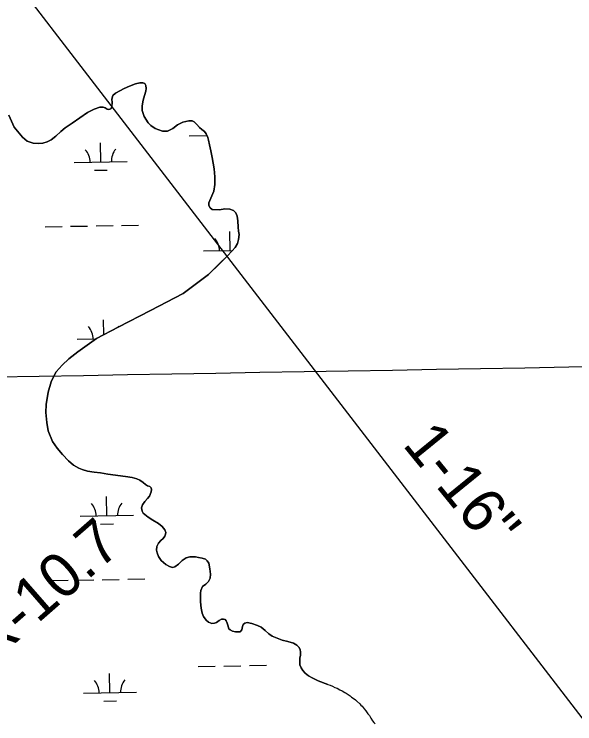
# Model space of a CAD drawing. Extents: x 3892998 to 3931244, y 278583 to 304547.
# Drawn here: x 3914880 to 3915934, y 289726 to 291060 of the extents above; entities that cross this region are included whole.
import ezdxf

# ---------------------------------------------------------------- set-up
doc = ezdxf.new("R2010")
doc.units = 0
for name, color, linetype in [('V-GRID-MAJR', 7, 'Continuous'), ('V-RIVR-EDGE', 7, 'Continuous'), ('V-RIVR-RANG-IDEN', 7, 'Continuous'), ('V-TOPO-SHOR', 7, 'Continuous'), ('V-UTIL-IDEN', 7, 'Continuous'), ('V-UTIL-LINE', 7, 'Continuous'), ('V-WETL-SWMP', 7, 'Continuous')]:
    doc.layers.add(name, color=color, linetype=linetype)

msp = doc.modelspace()

# ---------------------------------------------------------------- linework, layer by layer
at = {"layer": 'V-GRID-MAJR'}
msp.add_spline([(3897162.9, 290075.2), (3902475.5, 290165.2), (3907788.2, 290256), (3913100.9, 290347.6), (3918413.5, 290440), (3923726.1, 290533.1), (3929038.7, 290627)], degree=3, dxfattribs=at)
at = {"layer": 'V-RIVR-EDGE'}
msp.add_spline([(3913781, 290589.5), (3913799.1, 290570.6), (3913822.3, 290545.9), (3913834.5, 290526), (3913844.2, 290511.3), (3913852.9, 290502.3), (3913871.6, 290480.6), (3913889, 290463.2), (3913900.4, 290443.7), (3913912.9, 290425.5), (3913936.9, 290397.6), (3913955.6, 290378.1), (3913977.8, 290352.6), (3913994.1, 290327.5), (3914016.3, 290296.8), (3914036.1, 290274.5), (3914055.2, 290244.5), (3914064.9, 290220.5), (3914103.3, 290142.1), (3914120.3, 290106.5), (3914139, 290073.4), (3914155.3, 290049.3), (3914170.6, 290031.5), (3914200.4, 289990.7), (3914235.5, 289947.1), (3914261.5, 289911.2), (3914286.5, 289877.4), (3914313.2, 289840.1), (3914336.4, 289806.3), (3914349.6, 289786), (3914375.3, 289751.2), (3914395.7, 289725.4), (3914439.8, 289677.9), (3914471.4, 289643.4), (3914507.5, 289604.3), (3914554.7, 289546.7), (3914583.5, 289515), (3914618.9, 289470.3), (3914642.5, 289441.7), (3914696, 289378.6), (3914731.4, 289337.8), (3914757.4, 289307.8), (3914791.8, 289266.3), (3914814, 289240.1), (3914843.8, 289203.8), (3914862.6, 289182.9), (3914891.7, 289150.8), (3914929.6, 289103.4), (3914947.6, 289081), (3914975.4, 289049.6), (3915002.1, 289021.4)], degree=3, dxfattribs=at)
at = {"layer": 'V-TOPO-SHOR'}
for points in [[(3915127.2, 290175.7), (3915122.6, 290179.3), (3915116.1, 290184), (3915110.9, 290186.2), (3915101.7, 290188.6), (3915089.5, 290190.8), (3915056.2, 290195.1), (3915042.3, 290197.6), (3915030.2, 290198.6), (3915018.1, 290200.5), (3915007.8, 290203.8), (3915001.4, 290206.1), (3914991.2, 290211.9), (3914982.1, 290220.1), (3914970.7, 290232.1), (3914961.1, 290243.6), (3914951.8, 290256.6), (3914943.8, 290276.7), (3914941.3, 290292.1), (3914939.6, 290311.1), (3914940.3, 290326.3), (3914943.6, 290349.4), (3914949.5, 290368.5), (3914953.6, 290378.2), (3914959.1, 290387.3), (3914970, 290399.7), (3914983, 290411.7), (3914999.4, 290424.9), (3915034.9, 290450.3), (3915075.7, 290471.7), (3915136.5, 290502.7), (3915197.8, 290534.6), (3915245.6, 290570.7), (3915266.1, 290590.7), (3915280.7, 290604.9), (3915289.6, 290614.8), (3915295.4, 290621.2), (3915299.8, 290628.5), (3915302.1, 290636.4), (3915303.1, 290645.9), (3915302, 290651.7), (3915301.4, 290659.5), (3915300.6, 290671.4), (3915299.4, 290680), (3915296.6, 290686.5), (3915292.1, 290690.9), (3915285.3, 290693.3), (3915275.9, 290693.6), (3915266.1, 290692.2), (3915252.5, 290692.8), (3915248.6, 290695.8), (3915246, 290700), (3915245.9, 290705.2), (3915255.2, 290726.8), (3915257.4, 290739.9), (3915257.6, 290754), (3915255.8, 290769), (3915252.3, 290790.3), (3915249.8, 290802.8), (3915247.5, 290814.1), (3915245.4, 290822.8), (3915244, 290828.3), (3915241.3, 290835.1), (3915237.8, 290839.4), (3915232.8, 290843.3), (3915228.6, 290846.9), (3915223.2, 290852.4), (3915218.6, 290857.4), (3915214.5, 290859.1), (3915208.3, 290859.4), (3915197.3, 290856.9), (3915187.4, 290852), (3915178.1, 290845.2), (3915168.4, 290839.9), (3915158.9, 290840), (3915145.4, 290844.7), (3915137.2, 290850.4), (3915131.7, 290855.5), (3915124.1, 290867.7), (3915120.8, 290878.5), (3915120.9, 290887.7), (3915122.5, 290898.4), (3915124.8, 290907), (3915127.4, 290915), (3915128.3, 290920.1), (3915127.5, 290925.9), (3915125.5, 290929.6), (3915121.7, 290930.9), (3915116.5, 290930.5), (3915108, 290928.6), (3915096.7, 290924.6), (3915086.9, 290920.1), (3915070.3, 290911.4), (3915065.6, 290907.1), (3915063.9, 290899.9), (3915064.3, 290893.9), (3915063.3, 290886), (3915062.2, 290882.5), (3915061.8, 290882.1), (3915057.9, 290880.9), (3915055.1, 290881)], [(3915055.1, 290881), (3915050.9, 290883.6), (3915047.5, 290885.1), (3915040.8, 290884.8), (3915030.4, 290881.5), (3915017.8, 290875), (3914988.9, 290855.2), (3914975.7, 290846.3), (3914967.6, 290839.2), (3914958.1, 290830.5), (3914949.5, 290823.8), (3914941.8, 290819.6), (3914933.8, 290817.6), (3914926.2, 290816.6), (3914915.7, 290817.3), (3914904.4, 290821.3), (3914895.6, 290828.9), (3914880, 290847.7), (3914869.7, 290870.1)], [(3915470.1, 289799.5), (3915451.4, 289806.3), (3915440.5, 289811.8), (3915433.3, 289816.1), (3915427.1, 289820.7), (3915422.6, 289825.7), (3915419.5, 289830.7), (3915417.3, 289836.3), (3915416.9, 289844.1), (3915417.4, 289849.5), (3915418.3, 289854.2), (3915418.5, 289860.6), (3915417.5, 289865.4), (3915415.1, 289869.6), (3915411.3, 289873.7), (3915405.1, 289877.1), (3915394.6, 289880.1), (3915384.1, 289883.2), (3915365.1, 289890.5), (3915358.8, 289894.8), (3915352.2, 289901), (3915344.7, 289907.2), (3915337.8, 289910.4), (3915326.9, 289914.3), (3915317.8, 289916.2), (3915313.7, 289915.1), (3915310.8, 289912.5), (3915309.4, 289908.5), (3915308, 289902.1), (3915305.1, 289898.5), (3915296.2, 289898.5), (3915290.4, 289899.8), (3915286.3, 289902.1), (3915283.9, 289904.5), (3915281.8, 289911.1), (3915280, 289916.8), (3915278.8, 289919.5), (3915276.5, 289921.7), (3915273.7, 289922.5), (3915270.1, 289922.2), (3915265.2, 289919.9), (3915260.4, 289916.4), (3915256.5, 289914.6), (3915251.7, 289914.3), (3915245.4, 289916.7), (3915240.8, 289920.5), (3915236, 289927.1), (3915233.2, 289933.8), (3915231.4, 289943.3), (3915230.2, 289955.1), (3915230.5, 289971.5), (3915231.1, 289976.2), (3915234.2, 289983.5), (3915240.1, 289988.1), (3915245.6, 289993.1), (3915248.4, 289999.6), (3915249.3, 290006.8), (3915248.2, 290016.8), (3915245.8, 290027.7), (3915243.1, 290031.8), (3915239.5, 290035), (3915233.3, 290037.3), (3915226.8, 290038.5), (3915220.7, 290039.3), (3915210.4, 290039.6), (3915203.6, 290037.5), (3915195.9, 290032.4), (3915189.1, 290026), (3915182.1, 290020.5), (3915177.9, 290019.8), (3915171.8, 290021.6), (3915165, 290025.4), (3915156.6, 290032.7), (3915151.2, 290040.5), (3915148.6, 290046.9), (3915147.7, 290051.8), (3915148.3, 290058.9), (3915151.2, 290065.1), (3915155.6, 290070.4), (3915160.2, 290074.1), (3915163.5, 290078.6), (3915164.8, 290082.3), (3915165.2, 290085.2), (3915163.4, 290090.4), (3915158.2, 290096.4), (3915151.3, 290102.3), (3915141, 290108.7), (3915131.9, 290114.1), (3915122.8, 290121.7), (3915120.5, 290125.4), (3915119.4, 290131.4), (3915121.1, 290137.3), (3915125.5, 290143.6), (3915130.6, 290149.1), (3915134.4, 290153.9), (3915137.6, 290161.5), (3915138.2, 290166), (3915137.3, 290169.6), (3915135.2, 290171.6), (3915130.8, 290173.3), (3915127.2, 290175.7)], [(3915470.1, 289799.5), (3915474.1, 289798), (3915478.4, 289796.4), (3915483.1, 289794), (3915487.4, 289792.9), (3915492.5, 289789.7), (3915496.9, 289787.4), (3915501.6, 289784.6), (3915504.4, 289783), (3915508.3, 289780.7), (3915511.8, 289778.3), (3915514.6, 289776), (3915517.3, 289773.6), (3915521.7, 289770.8), (3915524.4, 289768.5), (3915529.9, 289763), (3915531.9, 289760.6), (3915534.3, 289758.7), (3915538.2, 289753.5), (3915541.3, 289750), (3915545.3, 289744.5), (3915548, 289741), (3915550.4, 289736.2), (3915553.9, 289731.5), (3915556.3, 289728.4), (3915558.7, 289725.6)]]:
    msp.add_lwpolyline(points, dxfattribs=at)
at = {"layer": 'V-UTIL-LINE'}
msp.add_lwpolyline([(3906680.9, 302363.5), (3908344.9, 300090), (3912732.6, 293653.7), (3913646.8, 292726.8), (3916248.7, 289346), (3918159.9, 287579.4), (3921518.3, 284435.1)], dxfattribs=at)
at = {"layer": 'V-WETL-SWMP'}
for p, q in [((3915086.9, 290920.1), (3915096.7, 290924.6)), ((3915096.7, 290924.6), (3915108, 290928.6)), ((3915108, 290928.6), (3915116.5, 290930.5)), ((3915116.5, 290930.5), (3915121.7, 290930.9)), ((3915121.7, 290930.9), (3915125.5, 290929.6)), ((3915125.5, 290929.6), (3915127.5, 290925.9)), ((3915127.5, 290925.9), (3915128.3, 290920.1)), ((3915065.6, 290907.1), (3915070.3, 290911.4)), ((3915070.3, 290911.4), (3915086.9, 290920.1)), ((3915127.4, 290915), (3915124.8, 290907)), ((3915128.3, 290920.1), (3915127.4, 290915)), ((3915063.9, 290899.9), (3915065.6, 290907.1)), ((3915064.3, 290893.9), (3915063.9, 290899.9)), ((3915122.5, 290898.4), (3915120.9, 290887.7)), ((3915124.8, 290907), (3915122.5, 290898.4)), ((3915030.4, 290881.5), (3915040.8, 290884.8)), ((3915040.8, 290884.8), (3915047.5, 290885.1)), ((3915047.5, 290885.1), (3915050.9, 290883.6)), ((3915050.9, 290883.6), (3915055.1, 290881)), ((3915057.9, 290880.9), (3915061.8, 290882.1)), ((3915061.8, 290882.1), (3915062.2, 290882.5)), ((3915062.2, 290882.5), (3915063.3, 290886)), ((3915063.3, 290886), (3915064.3, 290893.9)), ((3915120.9, 290887.7), (3915120.8, 290878.5)), ((3914869.7, 290870.1), (3914880, 290847.7)), ((3914988.9, 290855.2), (3915017.8, 290875)), ((3915017.8, 290875), (3915030.4, 290881.5)), ((3915055.1, 290881), (3915057.9, 290880.9)), ((3915120.8, 290878.5), (3915124.1, 290867.7)), ((3915124.1, 290867.7), (3915131.7, 290855.5)), ((3915131.7, 290855.5), (3915137.2, 290850.4)), ((3915187.4, 290852), (3915197.3, 290856.9)), ((3915197.3, 290856.9), (3915208.3, 290859.4)), ((3915208.3, 290859.4), (3915214.5, 290859.1)), ((3915214.5, 290859.1), (3915218.6, 290857.4)), ((3915218.6, 290857.4), (3915223.2, 290852.4)), ((3914880, 290847.7), (3914895.6, 290828.9)), ((3914967.6, 290839.2), (3914975.7, 290846.3)), ((3914975.7, 290846.3), (3914988.9, 290855.2)), ((3915137.2, 290850.4), (3915145.4, 290844.7)), ((3915145.4, 290844.7), (3915158.9, 290840)), ((3915168.4, 290839.9), (3915178.1, 290845.2)), ((3915178.1, 290845.2), (3915187.4, 290852)), ((3915223.2, 290852.4), (3915228.6, 290846.9)), ((3915228.6, 290846.9), (3915232.8, 290843.3)), ((3915232.8, 290843.3), (3915237.8, 290839.4)), ((3914895.6, 290828.9), (3914904.4, 290821.3)), ((3914949.5, 290823.8), (3914958.1, 290830.5)), ((3914958.1, 290830.5), (3914967.6, 290839.2)), ((3915158.9, 290840), (3915168.4, 290839.9)), ((3915209, 290831.4), (3915240.9, 290831.9)), ((3915237.8, 290839.4), (3915241.3, 290835.1)), ((3915241.3, 290835.1), (3915244, 290828.3)), ((3914904.4, 290821.3), (3914915.7, 290817.3)), ((3914915.7, 290817.3), (3914926.2, 290816.6)), ((3914926.2, 290816.6), (3914933.8, 290817.6)), ((3914933.8, 290817.6), (3914941.8, 290819.6)), ((3914941.8, 290819.6), (3914949.5, 290823.8)), ((3915042.7, 290782.1), (3915042.1, 290818)), ((3915244, 290828.3), (3915245.4, 290822.8)), ((3915245.4, 290822.8), (3915247.5, 290814.1)), ((3915247.5, 290814.1), (3915249.8, 290802.8)), ((3915249.8, 290802.8), (3915252.3, 290790.3)), ((3915252.3, 290790.3), (3915255.8, 290769)), ((3914992.7, 290781.2), (3915092.7, 290782.9)), ((3915031, 290766.4), (3915055, 290766.8)), ((3915255.8, 290769), (3915257.6, 290754)), ((3915257.6, 290754), (3915257.4, 290739.9)), ((3915257.4, 290739.9), (3915255.2, 290726.8)), ((3915255.2, 290726.8), (3915245.9, 290705.2)), ((3915245.9, 290705.2), (3915246, 290700)), ((3915246, 290700), (3915248.6, 290695.8)), ((3915248.6, 290695.8), (3915252.5, 290692.8)), ((3915252.5, 290692.8), (3915266.1, 290692.2)), ((3915266.1, 290692.2), (3915275.9, 290693.6)), ((3915275.9, 290693.6), (3915285.3, 290693.3)), ((3915285.3, 290693.3), (3915292.1, 290690.9)), ((3915292.1, 290690.9), (3915296.6, 290686.5)), ((3915296.6, 290686.5), (3915299.4, 290680)), ((3915299.4, 290680), (3915300.6, 290671.4)), ((3915300.6, 290671.4), (3915301.4, 290659.5)), ((3914938, 290660.2), (3914970, 290660.7)), ((3914986, 290661), (3915018, 290661.5)), ((3915034, 290661.8), (3915065.9, 290662.4)), ((3915081.9, 290662.6), (3915113.9, 290663.2)), ((3915301.4, 290659.5), (3915302, 290651.7)), ((3915286.1, 290615.4), (3915285.5, 290651.4)), ((3915302, 290651.7), (3915303.1, 290645.9)), ((3915303.1, 290645.9), (3915302.1, 290636.4)), ((3915302.1, 290636.4), (3915299.8, 290628.5)), ((3915236.1, 290614.6), (3915290.2, 290615.5)), ((3915295.4, 290621.2), (3915289.6, 290614.8)), ((3915299.8, 290628.5), (3915295.4, 290621.2)), ((3915280.7, 290604.9), (3915266.1, 290590.8)), ((3915289.6, 290614.8), (3915280.7, 290604.9)), ((3915266.1, 290590.8), (3915245.6, 290570.7)), ((3915274.4, 290599.8), (3915275.5, 290599.8)), ((3915245.6, 290570.7), (3915197.8, 290534.6)), ((3915197.8, 290534.6), (3915136.5, 290502.7)), ((3915136.5, 290502.7), (3915075.7, 290471.7)), ((3915048.3, 290457.3), (3915047.9, 290485.4)), ((3915075.7, 290471.7), (3915034.9, 290450.3)), ((3914998.5, 290448.6), (3915033.3, 290449.2)), ((3915034.9, 290450.3), (3914999.4, 290424.9)), ((3914999.4, 290424.9), (3914983, 290411.7)), ((3914983, 290411.7), (3914970, 290399.7)), ((3914970, 290399.7), (3914959.1, 290387.3)), ((3914953.6, 290378.2), (3914949.5, 290368.5)), ((3914959.1, 290387.3), (3914953.6, 290378.2)), ((3914949.5, 290368.5), (3914943.6, 290349.4)), ((3914943.6, 290349.4), (3914940.3, 290326.3)), ((3914940.3, 290326.3), (3914939.6, 290311.1)), ((3914939.6, 290311.1), (3914941.3, 290292.1)), ((3914941.3, 290292.1), (3914943.8, 290276.7)), ((3914943.8, 290276.7), (3914951.8, 290256.6)), ((3914951.8, 290256.6), (3914961.1, 290243.6)), ((3914961.1, 290243.6), (3914970.7, 290232.1)), ((3914970.7, 290232.1), (3914982.1, 290220.1)), ((3914982.1, 290220.1), (3914991.2, 290211.9)), ((3914991.2, 290211.9), (3915001.4, 290206.1)), ((3915001.4, 290206.1), (3915007.8, 290203.8)), ((3915007.8, 290203.8), (3915018.1, 290200.5)), ((3915018.1, 290200.5), (3915030.2, 290198.6)), ((3915030.2, 290198.6), (3915042.3, 290197.6)), ((3915042.3, 290197.6), (3915056.2, 290195.1)), ((3915056.2, 290195.1), (3915089.5, 290190.8)), ((3915089.5, 290190.8), (3915101.7, 290188.6)), ((3915101.7, 290188.6), (3915110.9, 290186.2)), ((3915110.9, 290186.2), (3915116.1, 290184)), ((3915116.1, 290184), (3915122.6, 290179.3)), ((3915122.6, 290179.3), (3915127.2, 290175.7)), ((3915127.2, 290175.7), (3915130.8, 290173.3)), ((3915130.8, 290173.3), (3915135.2, 290171.6)), ((3915135.2, 290171.6), (3915137.3, 290169.6)), ((3915137.3, 290169.6), (3915138.2, 290166)), ((3915138.2, 290166), (3915137.6, 290161.5)), ((3915054.2, 290116.8), (3915053.6, 290152.8)), ((3915130.6, 290149.1), (3915125.5, 290143.6)), ((3915134.4, 290153.9), (3915130.6, 290149.1)), ((3915137.6, 290161.5), (3915134.4, 290153.9)), ((3915121.1, 290137.3), (3915119.4, 290131.4)), ((3915125.5, 290143.6), (3915121.1, 290137.3)), ((3915119.4, 290131.4), (3915120.5, 290125.4)), ((3915120.5, 290125.4), (3915122.8, 290121.7)), ((3915122.8, 290121.7), (3915131.9, 290114.1)), ((3915004.2, 290115.9), (3915104.2, 290117.7)), ((3915131.9, 290114.1), (3915141, 290108.7)), ((3915141, 290108.7), (3915151.3, 290102.3)), ((3915042.5, 290101.2), (3915066.5, 290101.6)), ((3915151.3, 290102.3), (3915158.2, 290096.4)), ((3915158.2, 290096.4), (3915163.4, 290090.4)), ((3915163.4, 290090.4), (3915165.2, 290085.2)), ((3915164.8, 290082.3), (3915163.5, 290078.7)), ((3915165.2, 290085.2), (3915164.8, 290082.3)), ((3915155.6, 290070.4), (3915151.2, 290065.1)), ((3915160.2, 290074.1), (3915155.6, 290070.4)), ((3915163.5, 290078.7), (3915160.2, 290074.1)), ((3915148.3, 290058.9), (3915147.7, 290051.8)), ((3915151.2, 290065.1), (3915148.3, 290058.9)), ((3915147.7, 290051.8), (3915148.6, 290046.9)), ((3915148.6, 290046.9), (3915151.2, 290040.5)), ((3915151.2, 290040.5), (3915156.6, 290032.7)), ((3915156.6, 290032.7), (3915165, 290025.4)), ((3915189.1, 290026), (3915195.9, 290032.4)), ((3915195.9, 290032.4), (3915203.6, 290037.5)), ((3915203.6, 290037.5), (3915210.4, 290039.6)), ((3915210.4, 290039.6), (3915220.7, 290039.3)), ((3915220.7, 290039.3), (3915226.8, 290038.5)), ((3915226.8, 290038.5), (3915233.3, 290037.3)), ((3915233.3, 290037.3), (3915239.5, 290035)), ((3915239.5, 290035), (3915243.1, 290031.8)), ((3915243.1, 290031.8), (3915245.8, 290027.7)), ((3915165, 290025.4), (3915171.8, 290021.6)), ((3915171.8, 290021.6), (3915177.9, 290019.8)), ((3915177.9, 290019.8), (3915182.1, 290020.5)), ((3915182.1, 290020.5), (3915189.1, 290026)), ((3915245.8, 290027.7), (3915248.2, 290016.8)), ((3915248.2, 290016.8), (3915249.3, 290006.8)), ((3915249.3, 290006.8), (3915248.4, 289999.6)), ((3914949.5, 289994.9), (3914981.5, 289995.5)), ((3914997.5, 289995.7), (3915029.5, 289996.3)), ((3915045.5, 289996.6), (3915077.5, 289997.1)), ((3915093.5, 289997.4), (3915125.5, 289997.9)), ((3915245.6, 289993.1), (3915240.1, 289988.1)), ((3915248.4, 289999.6), (3915245.6, 289993.1)), ((3915231.1, 289976.2), (3915230.5, 289971.5)), ((3915234.2, 289983.5), (3915231.1, 289976.2)), ((3915240.1, 289988.1), (3915234.2, 289983.5)), ((3915230.5, 289971.5), (3915230.2, 289955.1)), ((3915230.2, 289955.1), (3915231.4, 289943.3)), ((3915231.4, 289943.3), (3915233.2, 289933.8)), ((3915233.2, 289933.8), (3915236, 289927.1)), ((3915236, 289927.1), (3915240.8, 289920.5)), ((3915265.2, 289919.9), (3915270.1, 289922.2)), ((3915270.1, 289922.2), (3915273.7, 289922.5)), ((3915273.7, 289922.5), (3915276.5, 289921.7)), ((3915276.5, 289921.7), (3915278.8, 289919.5)), ((3915240.8, 289920.5), (3915245.4, 289916.7)), ((3915245.4, 289916.7), (3915251.7, 289914.3)), ((3915251.7, 289914.3), (3915256.5, 289914.6)), ((3915256.5, 289914.6), (3915260.4, 289916.4)), ((3915260.4, 289916.4), (3915265.2, 289919.9)), ((3915278.8, 289919.5), (3915280, 289916.8)), ((3915280, 289916.8), (3915281.8, 289911.1)), ((3915281.8, 289911.1), (3915283.9, 289904.5)), ((3915308, 289902.1), (3915309.4, 289908.5)), ((3915309.4, 289908.5), (3915310.8, 289912.5)), ((3915310.8, 289912.5), (3915313.7, 289915.1)), ((3915313.7, 289915.1), (3915317.8, 289916.2)), ((3915317.8, 289916.2), (3915326.9, 289914.3)), ((3915326.9, 289914.3), (3915337.8, 289910.4)), ((3915337.8, 289910.4), (3915344.7, 289907.2)), ((3915283.9, 289904.5), (3915286.3, 289902.1)), ((3915286.3, 289902.1), (3915290.4, 289899.8)), ((3915290.4, 289899.8), (3915296.2, 289898.5)), ((3915296.2, 289898.5), (3915305.1, 289898.5)), ((3915305.1, 289898.5), (3915308, 289902.1)), ((3915344.7, 289907.2), (3915352.2, 289901)), ((3915352.2, 289901), (3915358.8, 289894.8)), ((3915358.8, 289894.8), (3915365.1, 289890.5)), ((3915365.1, 289890.5), (3915384.1, 289883.2)), ((3915384.1, 289883.2), (3915394.6, 289880.1)), ((3915394.6, 289880.1), (3915405.1, 289877.1)), ((3915405.1, 289877.1), (3915411.3, 289873.7)), ((3915411.3, 289873.7), (3915415.1, 289869.6)), ((3915415.1, 289869.6), (3915417.5, 289865.4)), ((3915417.5, 289865.4), (3915418.5, 289860.6)), ((3915418.5, 289860.6), (3915418.3, 289854.2)), ((3915417.4, 289849.5), (3915416.9, 289844.1)), ((3915416.9, 289844.1), (3915417.3, 289836.3)), ((3915418.3, 289854.2), (3915417.4, 289849.5)), ((3915226.2, 289833.5), (3915258.2, 289834)), ((3915274.2, 289834.3), (3915306.2, 289834.9)), ((3915322.2, 289835.2), (3915354.2, 289835.7)), ((3915417.3, 289836.3), (3915419.5, 289830.7)), ((3915419.5, 289830.7), (3915422.6, 289825.7)), ((3915060, 289784.2), (3915059.4, 289820.2)), ((3915422.6, 289825.7), (3915427.1, 289820.7)), ((3915427.1, 289820.7), (3915433.3, 289816.1)), ((3915433.3, 289816.1), (3915440.5, 289811.8)), ((3915440.5, 289811.8), (3915451.4, 289806.3)), ((3915451.4, 289806.3), (3915470.1, 289799.5)), ((3915470.1, 289799.5), (3915474.1, 289798)), ((3915474.1, 289798), (3915478.4, 289796.4)), ((3915478.4, 289796.4), (3915483.1, 289794)), ((3915483.1, 289794), (3915487.4, 289792.9)), ((3915487.4, 289792.9), (3915492.5, 289789.7)), ((3915492.5, 289789.7), (3915496.9, 289787.4)), ((3915010, 289783.3), (3915110, 289785)), ((3915496.9, 289787.4), (3915501.6, 289784.6)), ((3915501.6, 289784.6), (3915504.4, 289783)), ((3915504.4, 289783), (3915508.3, 289780.7)), ((3915508.3, 289780.7), (3915511.8, 289778.3)), ((3915511.8, 289778.3), (3915514.6, 289776)), ((3915514.6, 289776), (3915517.3, 289773.6)), ((3915048.3, 289768.5), (3915072.3, 289769)), ((3915517.3, 289773.6), (3915521.7, 289770.8)), ((3915521.7, 289770.8), (3915524.4, 289768.5)), ((3915524.4, 289768.5), (3915529.9, 289763)), ((3915529.9, 289763), (3915531.9, 289760.6)), ((3915531.9, 289760.6), (3915534.3, 289758.7)), ((3915534.3, 289758.7), (3915538.2, 289753.5)), ((3915538.2, 289753.5), (3915541.3, 289750)), ((3915541.3, 289750), (3915545.3, 289744.5)), ((3915545.3, 289744.5), (3915548, 289741)), ((3915548, 289741), (3915550.4, 289736.2)), ((3915550.4, 289736.2), (3915553.9, 289731.5)), ((3915553.9, 289731.5), (3915556.3, 289728.4)), ((3915556.3, 289728.4), (3915558.7, 289725.6))]:
    msp.add_line(p, q, dxfattribs=at)
for centre, start, end in [((3914987.5, 290781.6), 0.2199, 41.7635), ((3915097.9, 290783.5), 140.2199, 181.7635), ((3915230.9, 290614.9), 0.2199, 41.7635), ((3914993.2, 290448.9), 0.2199, 41.7635), ((3915103.7, 290450.9), 140.2199, 144.4511), ((3914999, 290116.3), 0.2199, 41.7635), ((3915109.5, 290118.2), 140.2199, 181.7635), ((3915004.7, 289783.7), 0.2199, 41.7635), ((3915115.2, 289785.6), 140.2199, 181.7635)]:
    msp.add_arc(centre, 35.2, start, end, dxfattribs=at)

# ---------------------------------------------------------------- texts
at = {"layer": 'V-RIVR-RANG-IDEN'}
msp.add_text('R-10.7', height=83, rotation=41.1294, dxfattribs=at).set_placement((3914835.6, 289836.1))
at = {"layer": 'V-UTIL-IDEN'}
msp.add_text('1-16"', height=83, rotation=309.1101, dxfattribs=at).set_placement((3915608.7, 290250.2))

doc.saveas('drawing.dxf')
